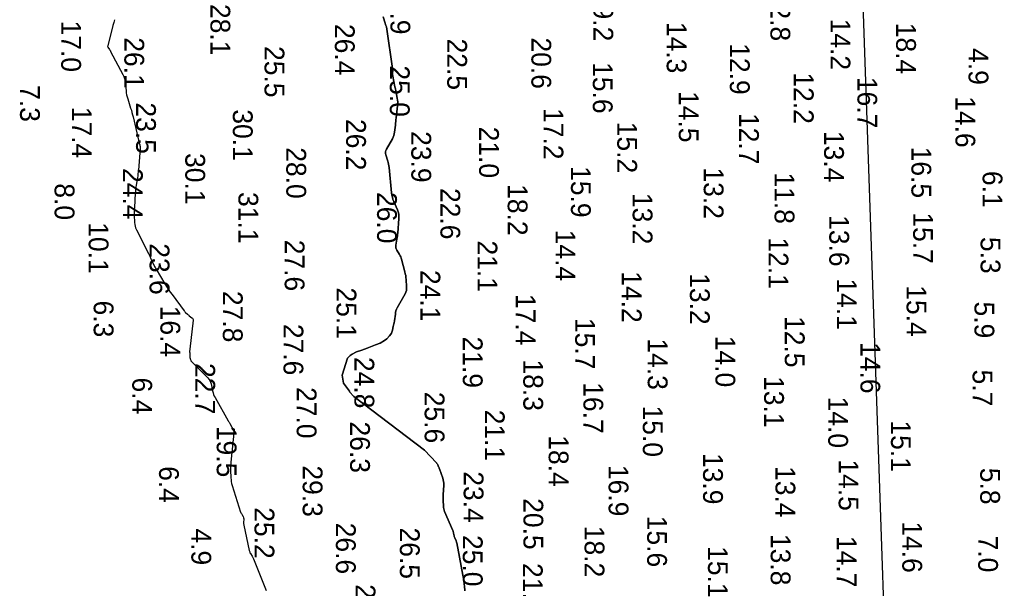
# Model space of a CAD drawing. Extents: x 1178573 to 1187098, y 693282 to 751751.
# Drawn here: x 1183533 to 1184158, y 750617 to 750977 of the extents above; entities that cross this region are included whole.
import ezdxf

# ---------------------------------------------------------------- set-up
doc = ezdxf.new("R2010")
doc.units = 0
for name, color, linetype in [('G-ANNO-PATT', 7, 'Continuous'), ('V-HYDS-MAJR', 7, 'Continuous'), ('V-HYDS-SOUN', 7, 'Continuous')]:
    doc.layers.add(name, color=color, linetype=linetype)

msp = doc.modelspace()

# ---------------------------------------------------------------- linework, layer by layer
at = {"layer": 'G-ANNO-PATT'}
for points in [[(1184123.8, 748210.03), (1184157.66, 748330.07), (1184109.72, 749719.65), (1184061.79, 751109.23), (1184061.85, 751109.87)], [(1183763.01, 750978.64), (1183764.11, 750974.54), (1183764.37, 750973.74), (1183764.7, 750972.97), (1183765.11, 750972.24), (1183768.95, 750944.43), (1183768.74, 750943.29), (1183768.84, 750942.04), (1183769.91, 750936.59), (1183770.14, 750935.41), (1183770.38, 750934.23), (1183770.62, 750933.04), (1183770.86, 750931.86), (1183771.83, 750927.14), (1183772.03, 750925.95), (1183772.13, 750924.76), (1183772.13, 750923.57), (1183772.04, 750922.37), (1183771.14, 750914.63), (1183771.01, 750913.51), (1183770.88, 750912.39), (1183770.74, 750911.26), (1183770.61, 750910.14), (1183770.09, 750905.65), (1183769.9, 750904.55), (1183769.61, 750903.48), (1183769.21, 750902.44), (1183768.71, 750901.44), (1183765.06, 750894.93), (1183764.66, 750894.04), (1183764.46, 750893.12), (1183764.45, 750892.18), (1183764.65, 750891.22), (1183765.82, 750887.34), (1183766.09, 750886.36), (1183766.31, 750885.37), (1183766.48, 750884.38), (1183766.61, 750883.37), (1183768.21, 750867.26), (1183768.4, 750865.85), (1183768.71, 750864.46), (1183769.12, 750863.1), (1183769.64, 750861.78), (1183771.95, 750856.52), (1183772.44, 750855.19), (1183772.76, 750853.83), (1183772.9, 750852.45), (1183772.87, 750851.03), (1183772.12, 750841.83), (1183772.03, 750840.89), (1183771.91, 750839.95), (1183771.78, 750839.01), (1183771.62, 750838.08), (1183770.9, 750834.12), (1183770.82, 750833.32), (1183770.89, 750832.54), (1183771.11, 750831.8), (1183771.47, 750831.08), (1183773.23, 750828.26), (1183773.64, 750827.54), (1183773.99, 750826.8), (1183774.29, 750826.04), (1183774.53, 750825.25), (1183776.64, 750817.25), (1183776.91, 750816.1), (1183777.13, 750814.94), (1183777.29, 750813.77), (1183777.4, 750812.59), (1183777.72, 750807.86), (1183777.72, 750806.7), (1183777.55, 750805.57), (1183777.22, 750804.48), (1183776.72, 750803.43), (1183771.77, 750794.66), (1183771.29, 750793.66), (1183770.96, 750792.64), (1183770.79, 750791.57), (1183770.76, 750790.47), (1183770.09, 750786.37), (1183769.88, 750785.06), (1183769.74, 750784.39), (1183769.52, 750783.53), (1183769.3, 750782.69), (1183768.71, 750780.48), (1183768.43, 750779.28), (1183768.13, 750778.58), (1183767.69, 750777.86), (1183766.91, 750776.81), (1183765.18, 750775.06), (1183763.73, 750773.85), (1183760.94, 750772.29), (1183758.01, 750771.12), (1183752.82, 750769.04), (1183749.47, 750767.87), (1183746.14, 750766.67), (1183743.4, 750765.37), (1183742.17, 750764.45), (1183741.03, 750763.46), (1183740.49, 750762.74), (1183737.1, 750751.96), (1183737.84, 750746.93), (1183741.61, 750741.91), (1183741.7, 750741.61), (1183741.89, 750741.33), (1183744.1, 750738.83), (1183744.41, 750738.56), (1183789.05, 750704.53), (1183796.61, 750696.53), (1183796.84, 750696.26), (1183797.05, 750695.98), (1183797.23, 750695.68), (1183797.38, 750695.37), (1183797.95, 750694.07), (1183798.09, 750693.75), (1183798.23, 750693.42), (1183798.35, 750693.09), (1183798.47, 750692.76), (1183800.52, 750686.96), (1183800.84, 750685.87), (1183801.06, 750684.77), (1183801.17, 750683.65), (1183801.17, 750682.52), (1183800.89, 750676.4), (1183800.86, 750675.51), (1183800.84, 750674.62), (1183800.84, 750673.73), (1183800.86, 750672.83), (1183800.96, 750669.26), (1183801.02, 750668.38), (1183801.17, 750667.51), (1183801.4, 750666.66), (1183801.72, 750665.83), (1183806.92, 750653.8), (1183807.08, 750653.4), (1183807.22, 750652.99), (1183807.33, 750652.57), (1183807.42, 750652.15), (1183807.75, 750650.36), (1183807.84, 750649.98), (1183807.95, 750649.6), (1183808.08, 750649.23), (1183808.24, 750648.86), (1183808.92, 750647.43), (1183809.08, 750647.06), (1183809.21, 750646.69), (1183809.32, 750646.31), (1183809.4, 750645.93), (1183813.83, 750622.11), (1183813.96, 750621.32), (1183814.07, 750620.52), (1183814.16, 750619.72), (1183814.22, 750618.92), (1183814.4, 750615.71)]]:
    msp.add_lwpolyline(points, dxfattribs=at)
at = {"layer": 'V-HYDS-MAJR'}
for points in [[(1183593.25, 750976.74), (1183592.76, 750974.92), (1183592.28, 750973.1), (1183591.8, 750971.27), (1183588.99, 750960.52), (1183588.97, 750960.43), (1183588.95, 750960.33), (1183588.94, 750960.23), (1183588.94, 750960.14), (1183588.93, 750959.74), (1183588.94, 750959.64), (1183588.96, 750959.55), (1183589, 750959.46), (1183589.04, 750959.38), (1183590.1, 750957.85), (1183590.29, 750957.56), (1183590.47, 750957.27), (1183590.64, 750956.97), (1183590.8, 750956.67), (1183598.58, 750941.99), (1183599.13, 750940.81), (1183599.56, 750939.59), (1183599.87, 750938.34), (1183600.05, 750937.05), (1183600.53, 750931.81), (1183600.68, 750930.51), (1183600.91, 750929.22), (1183601.21, 750927.95), (1183601.57, 750926.69), (1183603.45, 750920.86), (1183603.88, 750919.47), (1183604.28, 750918.07), (1183604.66, 750916.66), (1183605.01, 750915.24), (1183609.12, 750897.89), (1183609.16, 750897.73), (1183609.19, 750897.57), (1183609.23, 750897.42), (1183609.27, 750897.26), (1183609.43, 750896.55), (1183609.46, 750896.44), (1183609.47, 750896.33), (1183609.48, 750896.22), (1183609.48, 750896.11), (1183609.48, 750895.66), (1183609.48, 750895.55), (1183609.47, 750895.44), (1183609.47, 750895.33), (1183609.46, 750895.22), (1183608.31, 750881.66), (1183608.19, 750880.45), (1183608.05, 750879.24), (1183607.89, 750878.03), (1183607.71, 750876.83), (1183606.93, 750872.03), (1183606.75, 750870.82), (1183606.6, 750869.62), (1183606.48, 750868.41), (1183606.39, 750867.2), (1183605.83, 750857.87), (1183605.77, 750856.7), (1183605.74, 750855.52), (1183605.74, 750854.34), (1183605.77, 750853.16), (1183605.93, 750848.44), (1183606.04, 750847.28), (1183606.26, 750846.15), (1183606.61, 750845.05), (1183607.09, 750843.98), (1183614.79, 750828.96), (1183615, 750828.54), (1183615.19, 750828.11), (1183615.38, 750827.68), (1183615.55, 750827.24), (1183616.22, 750825.48), (1183616.39, 750825.04), (1183616.58, 750824.61), (1183616.78, 750824.18), (1183616.99, 750823.76), (1183618.28, 750821.26), (1183618.57, 750820.71), (1183618.87, 750820.16), (1183619.18, 750819.62), (1183619.5, 750819.08), (1183625.11, 750809.69), (1183626.17, 750807.96), (1183627.27, 750806.26), (1183628.42, 750804.58), (1183629.6, 750802.93), (1183637.17, 750792.66), (1183637.4, 750792.37), (1183637.64, 750792.09), (1183637.89, 750791.82), (1183638.17, 750791.56), (1183639.28, 750790.56), (1183639.56, 750790.31), (1183639.84, 750790.07), (1183640.13, 750789.84), (1183640.42, 750789.61), (1183642.17, 750788.26), (1183642.51, 750787.94), (1183642.73, 750787.57), (1183642.84, 750787.15), (1183642.84, 750786.69), (1183640.78, 750768.44), (1183640.73, 750767.88), (1183640.7, 750767.32), (1183640.7, 750766.77), (1183640.72, 750766.21), (1183640.9, 750762.97), (1183640.9, 750762.92), (1183640.91, 750762.86), (1183640.92, 750762.8), (1183640.93, 750762.75), (1183640.97, 750762.52), (1183640.99, 750762.47), (1183641, 750762.41), (1183641.02, 750762.36), (1183641.03, 750762.3), (1183641.36, 750761.4), (1183641.43, 750761.24), (1183641.51, 750761.09), (1183641.62, 750760.95), (1183641.73, 750760.82), (1183652.18, 750750.4), (1183652.92, 750749.55), (1183653.51, 750748.62), (1183653.96, 750747.62), (1183654.27, 750746.53), (1183655.2, 750742.04), (1183655.47, 750740.93), (1183655.83, 750739.85), (1183656.27, 750738.81), (1183656.8, 750737.79), (1183665.08, 750723.16), (1183665.32, 750722.73), (1183665.56, 750722.3), (1183665.8, 750721.86), (1183666.04, 750721.43), (1183667.25, 750719.19), (1183667.36, 750719.01), (1183667.49, 750718.84), (1183667.64, 750718.7), (1183667.81, 750718.57), (1183668.53, 750718.08), (1183668.68, 750717.95), (1183668.79, 750717.79), (1183668.84, 750717.61), (1183668.84, 750717.41), (1183666.74, 750696.98), (1183666.63, 750695.75), (1183666.57, 750694.52), (1183666.55, 750693.29), (1183666.57, 750692.05), (1183666.74, 750687.12), (1183666.82, 750685.89), (1183666.99, 750684.68), (1183667.24, 750683.48), (1183667.57, 750682.29), (1183672.86, 750665.49), (1183672.96, 750665.22), (1183673.07, 750664.96), (1183673.2, 750664.71), (1183673.35, 750664.46), (1183674.06, 750663.39), (1183674.18, 750663.2), (1183674.28, 750663.01), (1183674.37, 750662.8), (1183674.44, 750662.6), (1183674.72, 750661.75), (1183674.78, 750661.54), (1183674.82, 750661.32), (1183674.84, 750661.11), (1183674.85, 750660.89), (1183674.79, 750658.82), (1183674.79, 750658.4), (1183674.81, 750657.99), (1183674.86, 750657.57), (1183674.94, 750657.16), (1183678.32, 750641.19), (1183678.44, 750640.7), (1183678.61, 750640.23), (1183678.81, 750639.78), (1183679.06, 750639.34), (1183680.13, 750637.62), (1183680.38, 750637.19), (1183680.62, 750636.74), (1183680.83, 750636.29), (1183681.03, 750635.82), (1183688.94, 750615.81)], [(1183814.4, 750615.71), (1183814.22, 750618.92), (1183814.16, 750619.72), (1183814.07, 750620.52), (1183813.96, 750621.32), (1183813.83, 750622.11), (1183809.4, 750645.93), (1183809.32, 750646.31), (1183809.21, 750646.69), (1183809.08, 750647.06), (1183808.92, 750647.43), (1183808.24, 750648.86), (1183808.08, 750649.23), (1183807.95, 750649.6), (1183807.84, 750649.98), (1183807.75, 750650.36), (1183807.42, 750652.15), (1183807.33, 750652.57), (1183807.22, 750652.99), (1183807.08, 750653.4), (1183806.92, 750653.8), (1183801.72, 750665.83), (1183801.4, 750666.66), (1183801.17, 750667.51), (1183801.02, 750668.38), (1183800.96, 750669.26), (1183800.86, 750672.83), (1183800.84, 750673.73), (1183800.84, 750674.62), (1183800.86, 750675.51), (1183800.89, 750676.4), (1183801.17, 750682.52), (1183801.17, 750683.65), (1183801.06, 750684.77), (1183800.84, 750685.87), (1183800.52, 750686.96), (1183798.47, 750692.76), (1183798.35, 750693.09), (1183798.23, 750693.42), (1183798.09, 750693.75), (1183797.95, 750694.07), (1183797.38, 750695.37), (1183797.23, 750695.68), (1183797.05, 750695.98), (1183796.84, 750696.26), (1183796.61, 750696.53), (1183789.05, 750704.53), (1183744.41, 750738.56), (1183744.1, 750738.83), (1183741.89, 750741.33), (1183741.7, 750741.61), (1183741.61, 750741.91), (1183737.84, 750746.93), (1183737.1, 750751.96), (1183740.49, 750762.74), (1183741.03, 750763.46), (1183742.17, 750764.45), (1183743.4, 750765.37), (1183746.14, 750766.67), (1183749.47, 750767.87), (1183752.82, 750769.04), (1183758.01, 750771.12), (1183760.94, 750772.29), (1183763.73, 750773.85), (1183765.18, 750775.06), (1183766.91, 750776.81), (1183767.69, 750777.86), (1183768.13, 750778.58), (1183768.43, 750779.28), (1183768.71, 750780.48), (1183769.3, 750782.69), (1183769.52, 750783.53), (1183769.74, 750784.39), (1183769.88, 750785.06), (1183770.09, 750786.37), (1183770.76, 750790.47), (1183770.79, 750791.57), (1183770.96, 750792.64), (1183771.29, 750793.66), (1183771.77, 750794.66), (1183776.72, 750803.43), (1183777.22, 750804.48), (1183777.55, 750805.57), (1183777.72, 750806.7), (1183777.72, 750807.86), (1183777.4, 750812.59), (1183777.29, 750813.77), (1183777.13, 750814.94), (1183776.91, 750816.1), (1183776.64, 750817.25), (1183774.53, 750825.25), (1183774.29, 750826.04), (1183773.99, 750826.8), (1183773.64, 750827.54), (1183773.23, 750828.26), (1183771.47, 750831.08), (1183771.11, 750831.8), (1183770.89, 750832.54), (1183770.82, 750833.32), (1183770.9, 750834.12), (1183771.62, 750838.08), (1183771.78, 750839.01), (1183771.91, 750839.95), (1183772.03, 750840.89), (1183772.12, 750841.83), (1183772.87, 750851.03), (1183772.9, 750852.45), (1183772.76, 750853.83), (1183772.44, 750855.19), (1183771.95, 750856.52), (1183769.64, 750861.78), (1183769.12, 750863.1), (1183768.71, 750864.46), (1183768.4, 750865.85), (1183768.21, 750867.26), (1183766.61, 750883.37), (1183766.48, 750884.38), (1183766.31, 750885.37), (1183766.09, 750886.36), (1183765.82, 750887.34), (1183764.65, 750891.22), (1183764.45, 750892.18), (1183764.46, 750893.12), (1183764.66, 750894.04), (1183765.06, 750894.93), (1183768.71, 750901.44), (1183769.21, 750902.44), (1183769.61, 750903.48), (1183769.9, 750904.55), (1183770.09, 750905.65), (1183770.61, 750910.14), (1183770.74, 750911.26), (1183770.88, 750912.39), (1183771.01, 750913.51), (1183771.14, 750914.63), (1183772.04, 750922.37), (1183772.13, 750923.57), (1183772.13, 750924.76), (1183772.03, 750925.95), (1183771.83, 750927.14), (1183770.86, 750931.86), (1183770.62, 750933.04), (1183770.38, 750934.23), (1183770.14, 750935.41), (1183769.91, 750936.59), (1183768.84, 750942.04), (1183768.74, 750943.29), (1183768.95, 750944.43), (1183765.11, 750972.24), (1183764.7, 750972.97), (1183764.37, 750973.74), (1183764.11, 750974.54), (1183763.01, 750978.64)]]:
    msp.add_lwpolyline(points, dxfattribs=at)

# ---------------------------------------------------------------- texts
at = {"layer": 'V-HYDS-SOUN'}
for s, p in [('24.9 ', (1183767.52, 750999.92)), ('19.2 ', (1183895.68, 750995.62)), ('12.8 ', (1184007.48, 750995.69)), ('28.1 ', (1183653.84, 750986.69)), ('14.2 ', (1184045.45, 750977.41)), ('17.0 ', (1183559.6, 750976.21)), ('26.4 ', (1183732.44, 750974.04)), ('14.3 ', (1183941.98, 750975.35)), ('18.4 ', (1184086.87, 750974.8)), ('26.1 ', (1183599.48, 750965.63)), ('22.5 ', (1183803.38, 750964.8)), ('20.6 ', (1183856.52, 750965.5)), ('25.5 ', (1183688.02, 750960.07)), ('12.9 ', (1183981.89, 750961.86)), ('4.9', (1184132.61, 750958.76)), ('25.0 ', (1183767.15, 750947.83)), ('15.6 ', (1183895.33, 750949.89)), ('12.2 ', (1184022.26, 750943.42)), ('16.7 ', (1184062.42, 750940.6)), ('7.3', (1183533.6, 750935.36)), ('14.5 ', (1183949.61, 750931.63)), ('14.6 ', (1184124.33, 750928.37)), ('17.4 ', (1183566.39, 750921.68)), ('23.5 ', (1183606.89, 750924.44)), ('30.1 ', (1183668.01, 750920.06)), ('17.2 ', (1183864.19, 750920.88)), ('26.2 ', (1183739.55, 750913.96)), ('12.7 ', (1183987.69, 750917.77)), ('21.0 ', (1183823.51, 750909.12)), ('15.2 ', (1183910.77, 750912.22)), ('23.9 ', (1183780.71, 750906.29)), ('13.4 ', (1184041.39, 750906.43)), ('28.0 ', (1183701.76, 750896.09)), ('16.5 ', (1184096.52, 750896.46)), ('30.1 ', (1183637.96, 750892.43)), ('24.4 ', (1183598.58, 750882.97)), ('15.9 ', (1183881.53, 750884.17)), ('13.2 ', (1183965.37, 750883.32)), ('11.8 ', (1184010.14, 750880.17)), ('6.1', (1184141.5, 750881.13)), ('8.0', (1183555.45, 750873.29)), ('22.6 ', (1183799.07, 750870.33)), ('18.2 ', (1183841.58, 750872.78)), ('31.1 ', (1183671.52, 750867.79)), ('26.0 ', (1183759.08, 750867.81)), ('13.2 ', (1183920.48, 750867.24)), ('13.6 ', (1184044.67, 750853.2)), ('15.7 ', (1184097.63, 750854.94)), ('10.1 ', (1183576.94, 750848.7)), ('14.4 ', (1183871.77, 750843.96)), ('5.3', (1184140.22, 750839.43)), ('23.6 ', (1183615.44, 750835.39)), ('27.6 ', (1183700.74, 750837.65)), ('21.1 ', (1183822.51, 750837.15)), ('12.1 ', (1184006.3, 750839.12)), ('24.1 ', (1183786.48, 750818.52)), ('14.2 ', (1183913.63, 750817.7)), ('13.2 ', (1183956.64, 750816.49)), ('14.1 ', (1184049.51, 750813.2)), ('15.4 ', (1184093.49, 750808.85)), ('27.8 ', (1183661.68, 750805.27)), ('25.1 ', (1183733.47, 750807.46)), ('17.4 ', (1183846.64, 750803.38)), ('6.3', (1183580.12, 750799.17)), ('16.4 ', (1183622.23, 750795.93)), ('5.9', (1184136.35, 750798.56)), ('12.5 ', (1184016.57, 750789.37)), ('27.6 ', (1183699.99, 750784.44)), ('15.7 ', (1183884.18, 750788.18)), ('21.9 ', (1183813.22, 750776.43)), ('14.0 ', (1183972.76, 750776.9)), ('14.3 ', (1183930.01, 750775.25)), ('14.6 ', (1184064.33, 750772.92)), ('22.7 ', (1183644.28, 750759.7)), ('24.8 ', (1183744.78, 750763.54)), ('18.3 ', (1183851.43, 750761.93)), ('5.7', (1184135.17, 750755.54)), ('6.4', (1183604.49, 750750.52)), ('16.7 ', (1183889.39, 750747.56)), ('13.1 ', (1184003.51, 750751.45)), ('27.0 ', (1183708.32, 750744.49)), ('25.6 ', (1183789.13, 750741.52)), ('14.0 ', (1184043.99, 750738.45)), ('21.1 ', (1183827.13, 750730.2)), ('15.0 ', (1183926.93, 750732.81)), ('26.3 ', (1183742.05, 750722.72)), ('15.1 ', (1184083.63, 750723.4)), ('19.5 ', (1183657.81, 750719.98)), ('18.4 ', (1183867.48, 750714.01)), ('13.9 ', (1183964.96, 750702.81)), ('14.5 ', (1184050.59, 750698.75)), ('6.4', (1183621.39, 750694.48)), ('29.3 ', (1183712.1, 750694.97)), ('23.4 ', (1183813.77, 750691.24)), ('16.9 ', (1183905.31, 750695.26)), ('13.4 ', (1184010.68, 750694.55)), ('5.8', (1184139.99, 750693.47)), ('20.5 ', (1183851.51, 750674.24)), ('25.2 ', (1183681.67, 750668.52)), ('26.6 ', (1183733.09, 750658.75)), ('15.6 ', (1183929.65, 750663.14)), ('14.6 ', (1184090.77, 750659.6)), ('4.9', (1183641.8, 750655.12)), ('26.5 ', (1183773.49, 750655.68)), ('18.2 ', (1183890.14, 750656.77)), ('25.0 ', (1183813.24, 750650.95)), ('13.8 ', (1184007.68, 750651.63)), ('14.7 ', (1184049.37, 750650.38)), ('7.0', (1184138.68, 750650.59)), ('15.1 ', (1183968.05, 750643.94)), ('21.9 ', (1183851.15, 750633.25)), ('26.3 ', (1183745.53, 750619.87))]:
    msp.add_text(s, height=12.5, rotation=270, dxfattribs=at).set_placement(p)

doc.saveas('drawing.dxf')
